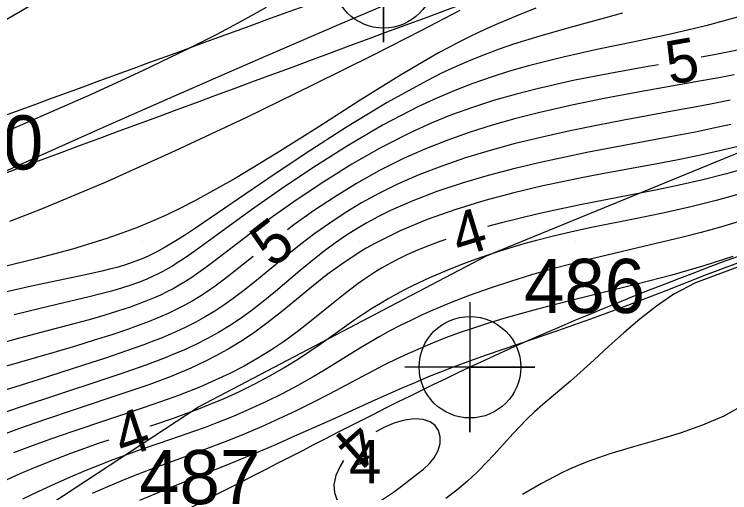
# Model space of a CAD drawing. Extents: x 2602990 to 2605851, y 618069 to 619180.
# Drawn here: x 2603654.09 to 2603687.09, y 618508.38 to 618530.46 of the extents above; entities that cross this region are included whole.
import ezdxf

# ---------------------------------------------------------------- set-up
doc = ezdxf.new("R2010")
doc.units = 0
for name, color, linetype in [('DTM Contours Major', 7, 'Continuous'), ('DTM Contours Minor', 7, 'Continuous'), ('DTM Contours Minor Text', 7, 'Continuous'), ('Exist DTM Breakline', 7, 'Continuous'), ('Exist DTM Breakline Cogo Number', 7, 'Continuous'), ('Exist DTM Breakline Cogo Point CELL', 7, 'Continuous'), ('Exist DTM Crownline', 7, 'Continuous'), ('Exist DTM QL2 LIDAR Elevation Point', 7, 'Continuous'), ('Exist Roads EOP', 7, 'Continuous'), ('Exist Roads EOP Cogo Point CELL', 7, 'Continuous'), ('PH Exist DTM Obscure Area', 7, 'Continuous')]:
    doc.layers.add(name, color=color, linetype=linetype)

# ---------------------------------------------------------------- blocks, each defined once
blk = doc.blocks.new('EXIST DTM BREAKLINE COGO POINT')
at = {"layer": 'Exist DTM Breakline Cogo Point CELL'}
blk.add_lwpolyline([(0, 0.06), (0, -0.06), (0, 0), (0.06, 0), (-0.06, 0)], dxfattribs=at)
blk.add_circle((0, 0), 0.04688, dxfattribs=at)
blk = doc.blocks.new('EXIST ROADS EOP COGO POINT')
at = {"layer": 'Exist Roads EOP Cogo Point CELL'}
blk.add_lwpolyline([(0, 0.06), (0, -0.06), (0, 0), (0.06, 0), (-0.06, 0)], dxfattribs=at)
blk.add_circle((0, 0), 0.04688, dxfattribs=at)

msp = doc.modelspace()

# ---------------------------------------------------------------- linework, layer by layer
at = {"layer": 'DTM Contours Major'}
for points in [[(2603678.149, 618530.747), (2603677.269, 618530.396), (2603676.426, 618530.041), (2603675.965, 618529.836), (2603675.508, 618529.625), (2603675.053, 618529.406), (2603674.596, 618529.177), (2603674.135, 618528.937), (2603673.667, 618528.683), (2603671.907, 618527.657), (2603670.053, 618526.5), (2603668.141, 618525.277), (2603666.206, 618524.052), (2603664.284, 618522.887), (2603662.412, 618521.848), (2603661.733, 618521.504), (2603661.061, 618521.185), (2603660.393, 618520.889), (2603659.724, 618520.614), (2603659.05, 618520.357), (2603658.367, 618520.118), (2603656.775, 618519.63), (2603655.14, 618519.195), (2603651.847, 618518.372)], [(2603687.529, 618520.902), (2603686.667, 618520.638), (2603685.778, 618520.393), (2603684.867, 618520.163), (2603683.113, 618519.746), (2603681.441, 618519.353), (2603680.6, 618519.149), (2603679.758, 618518.936), (2603678.917, 618518.711), (2603677.945, 618518.433), (2603676.985, 618518.137), (2603676.043, 618517.825), (2603675.127, 618517.499), (2603674.244, 618517.16), (2603673.404, 618516.81), (2603672.881, 618516.577), (2603672.378, 618516.339), (2603671.89, 618516.096), (2603671.417, 618515.848), (2603670.955, 618515.594), (2603670.502, 618515.333), (2603670.067, 618515.072), (2603668.769, 618514.268), (2603668.327, 618513.999), (2603667.874, 618513.731), (2603667.171, 618513.336), (2603666.444, 618512.953), (2603665.701, 618512.585), (2603664.948, 618512.235), (2603664.193, 618511.906), (2603663.442, 618511.601), (2603662.899, 618511.395), (2603662.362, 618511.201), (2603661.303, 618510.835), (2603659.902, 618510.358), (2603659.185, 618510.103), (2603658.461, 618509.832), (2603658.093, 618509.689), (2603657.39, 618509.405), (2603656.672, 618509.101), (2603655.944, 618508.778), (2603655.207, 618508.44), (2603654.467, 618508.087)]]:
    msp.add_lwpolyline(points, dxfattribs=at)
at = {"layer": 'DTM Contours Minor'}
for points in [[(2603687.101, 618547.534), (2603683.832, 618545.986), (2603681.29, 618544.767), (2603678.745, 618543.527), (2603677.445, 618542.886), (2603674.873, 618541.603), (2603672.216, 618540.257), (2603669.508, 618538.863), (2603666.782, 618537.438), (2603664.073, 618535.996), (2603661.414, 618534.554), (2603659.152, 618533.303), (2603656.962, 618532.072), (2603654.853, 618530.869), (2603652.831, 618529.704), (2603650.906, 618528.585), (2603646.722, 618526.134), (2603644.485, 618524.807), (2603643.386, 618524.146), (2603642.793, 618523.785)], [(2603672.967, 618531.652), (2603669.042, 618529.979), (2603665.197, 618528.318), (2603661.544, 618526.721), (2603658.197, 618525.242), (2603655.265, 618523.933), (2603652.863, 618522.849)], [(2603665.708, 618530.771), (2603664.609, 618530.164), (2603663.428, 618529.535), (2603662.138, 618528.879), (2603660.007, 618527.855), (2603657.637, 618526.77), (2603655.076, 618525.638), (2603652.375, 618524.468)], [(2603674.651, 618530.638), (2603672.877, 618529.721), (2603670.642, 618528.584), (2603667.875, 618527.205), (2603664.767, 618525.693), (2603661.508, 618524.157), (2603658.288, 618522.707), (2603655.296, 618521.453), (2603653.877, 618520.905)], [(2603682.154, 618530.524), (2603679.564, 618529.813), (2603678.33, 618529.46), (2603677.128, 618529.083), (2603676.465, 618528.855), (2603675.806, 618528.609), (2603675.146, 618528.343), (2603674.481, 618528.055), (2603673.805, 618527.741), (2603673.115, 618527.398), (2603671.294, 618526.396), (2603669.419, 618525.26), (2603667.559, 618524.06), (2603665.78, 618522.867), (2603662.458, 618520.6), (2603661.938, 618520.256), (2603661.462, 618519.955), (2603661.055, 618519.713), (2603660.704, 618519.52), (2603660.363, 618519.349), (2603660.07, 618519.216), (2603659.692, 618519.065), (2603659.433, 618518.973), (2603659.131, 618518.876), (2603658.816, 618518.784), (2603658.484, 618518.695), (2603658.135, 618518.608), (2603657.372, 618518.436), (2603654.887, 618517.912), (2603653.473, 618517.589)], [(2603687.567, 618530.357), (2603685.991, 618529.934), (2603684.364, 618529.555), (2603682.708, 618529.201), (2603681.049, 618528.852), (2603679.408, 618528.486), (2603677.811, 618528.086), (2603676.943, 618527.839), (2603676.091, 618527.57), (2603675.249, 618527.277), (2603674.413, 618526.955), (2603673.576, 618526.6), (2603672.734, 618526.209), (2603671.109, 618525.36), (2603669.487, 618524.413), (2603667.907, 618523.413), (2603666.411, 618522.408), (2603665.039, 618521.445), (2603663.45, 618520.289), (2603662.435, 618519.549), (2603662.132, 618519.336), (2603661.843, 618519.139), (2603661.611, 618518.988), (2603661.384, 618518.847), (2603661.162, 618518.716), (2603660.941, 618518.593), (2603660.721, 618518.479), (2603660.5, 618518.372), (2603660.169, 618518.227), (2603659.826, 618518.092), (2603659.465, 618517.964), (2603659.035, 618517.826), (2603658.573, 618517.692), (2603658.079, 618517.559), (2603657.55, 618517.424), (2603656.381, 618517.144), (2603655.279, 618516.887), (2603654.089, 618516.599)], [(2603687.76, 618528.865), (2603686.381, 618528.588), (2603685.784, 618528.481)], [(2603683.815, 618528.133), (2603683.24, 618528.033), (2603681.563, 618527.733), (2603679.871, 618527.402), (2603678.207, 618527.029), (2603677.19, 618526.768), (2603676.196, 618526.481), (2603675.223, 618526.167), (2603674.265, 618525.82), (2603673.321, 618525.437), (2603672.384, 618525.015), (2603671.01, 618524.314), (2603669.665, 618523.546), (2603668.37, 618522.738), (2603667.145, 618521.916), (2603666.009, 618521.11), (2603664.981, 618520.346), (2603663.294, 618519.049), (2603662.923, 618518.772), (2603662.565, 618518.516), (2603662.274, 618518.317), (2603661.987, 618518.133), (2603661.702, 618517.961), (2603661.416, 618517.8), (2603661.128, 618517.649), (2603660.835, 618517.507), (2603660.617, 618517.407), (2603660.164, 618517.219), (2603659.687, 618517.039), (2603659.437, 618516.952), (2603658.846, 618516.757), (2603658.215, 618516.563), (2603657.543, 618516.369), (2603656.834, 618516.173), (2603655.311, 618515.771), (2603654.331, 618515.517), (2603653.317, 618515.246)], [(2603687.304, 618527.674), (2603686.766, 618527.568), (2603685.534, 618527.341), (2603682.772, 618526.848), (2603681.303, 618526.572), (2603679.813, 618526.269), (2603678.333, 618525.935), (2603677.225, 618525.653), (2603676.141, 618525.347), (2603675.08, 618525.013), (2603674.044, 618524.646), (2603673.033, 618524.245), (2603672.047, 618523.805), (2603670.945, 618523.25), (2603669.882, 618522.654), (2603668.865, 618522.028), (2603667.901, 618521.387), (2603666.994, 618520.743), (2603666.687, 618520.511)], [(2603687.114, 618526.507), (2603686.44, 618526.366), (2603685.733, 618526.227), (2603684.615, 618526.018), (2603682.205, 618525.575), (2603680.942, 618525.333), (2603679.662, 618525.071), (2603678.379, 618524.785), (2603677.202, 618524.495), (2603676.043, 618524.179), (2603674.91, 618523.833), (2603673.809, 618523.458), (2603672.748, 618523.048), (2603671.734, 618522.604), (2603670.904, 618522.192), (2603670.112, 618521.757), (2603669.358, 618521.302), (2603668.64, 618520.831), (2603667.957, 618520.349), (2603667.308, 618519.859), (2603666.75, 618519.416), (2603665.185, 618518.122), (2603664.683, 618517.719), (2603664.182, 618517.34), (2603663.762, 618517.044), (2603663.336, 618516.767), (2603662.904, 618516.506), (2603662.463, 618516.261), (2603662.01, 618516.029), (2603661.543, 618515.809), (2603661.191, 618515.654), (2603660.829, 618515.504), (2603660.457, 618515.357), (2603660.073, 618515.213), (2603659.268, 618514.925), (2603658.303, 618514.597), (2603657.288, 618514.265), (2603655.186, 618513.597), (2603653.121, 618512.945)], [(2603687.144, 618525.384), (2603686.344, 618525.203), (2603685.52, 618525.032), (2603684.67, 618524.866), (2603681.641, 618524.301), (2603680.583, 618524.097), (2603679.509, 618523.878), (2603678.423, 618523.641), (2603677.187, 618523.346), (2603675.958, 618523.022), (2603674.753, 618522.667), (2603673.588, 618522.28), (2603672.478, 618521.86), (2603671.44, 618521.406), (2603670.888, 618521.132), (2603670.361, 618520.847), (2603669.857, 618520.55), (2603669.374, 618520.243), (2603668.909, 618519.924), (2603668.459, 618519.595), (2603667.856, 618519.122), (2603667.272, 618518.638), (2603666.135, 618517.669), (2603665.57, 618517.202), (2603665, 618516.759), (2603664.516, 618516.413), (2603664.023, 618516.089), (2603663.517, 618515.783), (2603662.997, 618515.496), (2603662.461, 618515.225), (2603661.906, 618514.968), (2603661.487, 618514.788), (2603661.056, 618514.614), (2603660.611, 618514.443), (2603660.153, 618514.274), (2603659.189, 618513.936), (2603658.034, 618513.546), (2603654.367, 618512.333), (2603653.186, 618511.93)], [(2603687.49, 618524.367), (2603686.56, 618524.14), (2603685.611, 618523.931), (2603684.644, 618523.735), (2603683.661, 618523.549), (2603681.134, 618523.083), (2603680.264, 618522.916), (2603679.377, 618522.736), (2603678.471, 618522.541), (2603677.141, 618522.226), (2603675.794, 618521.866), (2603674.454, 618521.457), (2603673.145, 618520.994), (2603671.893, 618520.474), (2603670.721, 618519.892), (2603670.32, 618519.665), (2603670.124, 618519.548), (2603669.302, 618519.011), (2603668.532, 618518.448), (2603667.802, 618517.872), (2603666.42, 618516.738), (2603665.746, 618516.208), (2603665.182, 618515.797), (2603664.613, 618515.414), (2603664.036, 618515.057), (2603663.448, 618514.726), (2603662.846, 618514.416), (2603662.228, 618514.128), (2603661.763, 618513.929), (2603661.286, 618513.737), (2603660.796, 618513.551), (2603660.291, 618513.368), (2603659.231, 618513.002), (2603656.803, 618512.192), (2603655.538, 618511.765), (2603654.28, 618511.325), (2603653.06, 618510.873)], [(2603688.016, 618523.406), (2603686.95, 618523.098), (2603685.862, 618522.822), (2603684.765, 618522.572), (2603683.672, 618522.344), (2603681.384, 618521.896), (2603680.202, 618521.664), (2603679.038, 618521.424), (2603678.203, 618521.24), (2603677.377, 618521.046), (2603676.564, 618520.841), (2603675.915, 618520.665)], [(2603687.677, 618522.21), (2603686.471, 618521.865), (2603685.239, 618521.559), (2603684.011, 618521.286), (2603682.815, 618521.039), (2603680.715, 618520.617), (2603679.805, 618520.422), (2603678.959, 618520.226), (2603678.127, 618520.013), (2603677.711, 618519.899), (2603677.291, 618519.778), (2603676.483, 618519.53), (2603675.665, 618519.256), (2603674.848, 618518.96), (2603674.039, 618518.642), (2603673.25, 618518.302), (2603672.489, 618517.944), (2603672.098, 618517.746), (2603671.718, 618517.542), (2603671.345, 618517.333), (2603670.979, 618517.117), (2603670.619, 618516.895), (2603670.264, 618516.665), (2603669.761, 618516.325), (2603668.25, 618515.255), (2603667.732, 618514.897), (2603667.2, 618514.546), (2603666.544, 618514.143), (2603665.867, 618513.756), (2603665.173, 618513.389), (2603664.467, 618513.043), (2603663.753, 618512.718), (2603663.037, 618512.417), (2603662.512, 618512.211), (2603661.988, 618512.017), (2603661.465, 618511.831), (2603660.417, 618511.475), (2603660.344, 618511.45)], [(2603674.005, 618520.075), (2603673.716, 618519.974), (2603673.195, 618519.78), (2603672.691, 618519.575), (2603672.204, 618519.359), (2603671.732, 618519.129), (2603671.274, 618518.883), (2603671.036, 618518.746), (2603670.801, 618518.603), (2603670.569, 618518.456), (2603670.339, 618518.303), (2603670.11, 618518.144), (2603669.881, 618517.979), (2603669.35, 618517.575), (2603668.814, 618517.147), (2603667.714, 618516.257), (2603667.144, 618515.813), (2603666.554, 618515.382), (2603665.952, 618514.977), (2603665.33, 618514.593), (2603664.689, 618514.231), (2603664.033, 618513.89), (2603663.363, 618513.57), (2603662.68, 618513.271), (2603662.174, 618513.065), (2603661.661, 618512.868), (2603661.141, 618512.678), (2603660.079, 618512.309), (2603656.738, 618511.188), (2603655.814, 618510.868), (2603654.917, 618510.547), (2603654.058, 618510.225)], [(2603690.269, 618520.026), (2603686.003, 618518.434), (2603684.147, 618517.707), (2603682.377, 618517.023), (2603680.671, 618516.392), (2603679.097, 618515.832), (2603677.356, 618515.239), (2603675.859, 618514.732), (2603675.086, 618514.459), (2603674.344, 618514.183), (2603673.751, 618513.951), (2603673.16, 618513.711), (2603672.567, 618513.461), (2603671.968, 618513.202), (2603670.558, 618512.573), (2603668.776, 618511.766), (2603667.025, 618510.987), (2603666.138, 618510.6), (2603665.259, 618510.224), (2603664.04, 618509.716), (2603661.085, 618508.527), (2603659.862, 618508.023)], [(2603690.094, 618519.772), (2603685.519, 618518.065), (2603684.519, 618517.551), (2603683.714, 618516.991), (2603682.945, 618516.387), (2603682.212, 618515.759), (2603681.51, 618515.127), (2603680.838, 618514.509), (2603680.194, 618513.925), (2603679.743, 618513.532), (2603678.478, 618512.457), (2603678.089, 618512.111), (2603677.717, 618511.76), (2603677.405, 618511.444), (2603677.102, 618511.121), (2603676.206, 618510.127), (2603675.894, 618509.793), (2603675.458, 618509.35), (2603674.996, 618508.918), (2603674.509, 618508.504), (2603673.998, 618508.116)], [(2603665.109, 618519.283), (2603664.226, 618518.577), (2603663.788, 618518.238), (2603663.358, 618517.921), (2603663.003, 618517.675), (2603662.648, 618517.445), (2603662.291, 618517.229), (2603661.93, 618517.026), (2603661.562, 618516.836), (2603661.185, 618516.655), (2603660.902, 618516.528), (2603660.612, 618516.406), (2603660.314, 618516.286), (2603659.69, 618516.053), (2603659.363, 618515.937), (2603658.591, 618515.677), (2603657.772, 618515.416), (2603656.915, 618515.154), (2603656.029, 618514.891), (2603653.393, 618514.128)], [(2603687.236, 618519.286), (2603685.901, 618518.85), (2603684.43, 618518.431), (2603682.876, 618518.025), (2603679.725, 618517.242), (2603678.234, 618516.858), (2603677.438, 618516.641), (2603676.681, 618516.423), (2603675.96, 618516.204), (2603675.273, 618515.982), (2603674.617, 618515.756), (2603673.991, 618515.526), (2603673.388, 618515.289), (2603672.81, 618515.045), (2603672.25, 618514.796), (2603671.707, 618514.54), (2603671.176, 618514.278), (2603670.652, 618514.01), (2603668.621, 618512.928), (2603667.869, 618512.544), (2603667.09, 618512.163), (2603666.294, 618511.789), (2603665.49, 618511.428), (2603664.69, 618511.085), (2603663.903, 618510.764), (2603663.405, 618510.571), (2603662.432, 618510.21), (2603660.696, 618509.577), (2603659.735, 618509.209), (2603659.08, 618508.944), (2603658.395, 618508.656), (2603657.69, 618508.348)], [(2603687.555, 618512.324), (2603686.825, 618511.922), (2603685.846, 618511.495), (2603684.81, 618511.134), (2603683.738, 618510.811), (2603682.65, 618510.5), (2603681.568, 618510.174), (2603680.512, 618509.807), (2603680.106, 618509.644), (2603679.706, 618509.471), (2603679.312, 618509.286), (2603678.41, 618508.812), (2603677.53, 618508.293)], [(2603671.591, 618508.409), (2603671.947, 618508.688), (2603672.648, 618509.216), (2603672.966, 618509.473), (2603673.244, 618509.733), (2603673.468, 618510), (2603673.649, 618510.326), (2603673.739, 618510.654), (2603673.742, 618510.966), (2603673.664, 618511.248), (2603673.507, 618511.485), (2603673.276, 618511.661), (2603672.948, 618511.769), (2603672.555, 618511.792), (2603672.115, 618511.736), (2603671.646, 618511.606), (2603671.165, 618511.408), (2603670.768, 618511.192)], [(2603658.448, 618510.814), (2603657.966, 618510.648), (2603657.327, 618510.422), (2603656.691, 618510.19), (2603656.06, 618509.951), (2603655.475, 618509.719), (2603654.895, 618509.479), (2603654.319, 618509.232), (2603653.749, 618508.975)], [(2603669.284, 618509.876), (2603669.129, 618509.604), (2603668.929, 618509.173), (2603668.837, 618508.753), (2603668.858, 618508.393), (2603668.968, 618508.073), (2603669.153, 618507.808), (2603669.396, 618507.617), (2603669.684, 618507.517), (2603670, 618507.526), (2603670.244, 618507.59), (2603670.495, 618507.704), (2603670.755, 618507.856), (2603671.591, 618508.409)], [(2603670.189, 618509.811), (2603670.319, 618509.912), (2603670.411, 618510), (2603670.441, 618510.043), (2603670.443, 618510.055), (2603670.437, 618510.061), (2603670.404, 618510.058), (2603670.308, 618510.015), (2603670.185, 618509.939), (2603670.06, 618509.844), (2603669.971, 618509.758), (2603669.948, 618509.72), (2603669.948, 618509.708), (2603669.956, 618509.701), (2603669.973, 618509.7), (2603670.024, 618509.717), (2603670.153, 618509.788), (2603670.189, 618509.811)]]:
    msp.add_lwpolyline(points, dxfattribs=at)
at = {"layer": 'Exist DTM Breakline'}
msp.add_spline([(2603647.352, 618520.802), (2603704.337, 618541.966), (2603758.983, 618562.663), (2603811.118, 618582.434), (2603865.604, 618602.567), (2603913.966, 618621.231), (2603963.574, 618640.143), (2603974.725, 618636.355), (2603978.77, 618630.138), (2603971.844, 618627.992), (2603956.88, 618621.982), (2603923.969, 618609.772), (2603877.426, 618591.796), (2603827.273, 618571.857), (2603776.875, 618552.809), (2603720.479, 618530.104), (2603675.109, 618514.176), (2603657.355, 618505.354), (2603640.368, 618498.804), (2603619.191, 618491.366), (2603591.676, 618480.386)], degree=3, dxfattribs=at)
at = {"layer": 'Exist DTM Crownline'}
msp.add_spline([(2603233.488, 618380.754), (2603285.185, 618400.095), (2603335.457, 618418.629), (2603390.812, 618439.069), (2603440.087, 618457.325), (2603493.996, 618477.231), (2603542.655, 618495.301), (2603600.808, 618516.867), (2603653.659, 618536.362), (2603706.222, 618555.742), (2603764.811, 618577.593), (2603823.52, 618599.847), (2603878.564, 618620.56), (2603937.951, 618643.078), (2603997.369, 618665.789), (2604036.209, 618680.665), (2604055.311, 618688.017)], degree=3, dxfattribs=at)
at = {"layer": 'Exist DTM QL2 LIDAR Elevation Point'}
for p, q in [((2603660, 618520), (2603660, 618520)), ((2603670, 618520), (2603670, 618520)), ((2603680, 618520), (2603680, 618520)), ((2603660, 618510), (2603660, 618510)), ((2603670, 618510), (2603670, 618510)), ((2603680, 618510), (2603680, 618510))]:
    msp.add_line(p, q, dxfattribs=at)
at = {"layer": 'Exist Roads EOP'}
for points in [[(2603230.17, 618389.98), (2603282.929, 618409.597), (2603332.773, 618427.868), (2603388.167, 618448.413), (2603437.203, 618466.721), (2603490.778, 618486.527), (2603539.039, 618504.558), (2603597.451, 618526.156), (2603651.053, 618545.972), (2603705.208, 618566.084), (2603762.02, 618587.183), (2603820.334, 618609.162), (2603876.341, 618629.99), (2603934.909, 618652.28), (2603996.409, 618675.568), (2604033.216, 618689.957), (2604052.01, 618697.199)], [(2604034.633, 618668.486), (2603984.89, 618650.123), (2603936.767, 618631.654), (2603888.195, 618613.335), (2603837.766, 618594.258), (2603782.918, 618573.705), (2603731.939, 618554.39), (2603671.126, 618532.171), (2603621.822, 618514.106), (2603561.545, 618491.877), (2603506.421, 618471.293), (2603452.163, 618451.33), (2603398.364, 618431.316), (2603341.431, 618410.355), (2603281.65, 618388.199), (2603223.033, 618366.475), (2603185.717, 618352.612)]]:
    msp.add_spline(points, degree=3, dxfattribs=at)
at = {"layer": 'PH Exist DTM Obscure Area'}
msp.add_lwpolyline([(2603611.669, 618481.486), (2603621.832, 618487.193), (2603634.854, 618493.342), (2603647.569, 618502.487), (2603662.594, 618512.341), (2603675.88, 618519.311), (2603694.34, 618526.885), (2603713.833, 618527.652), (2603730.339, 618527.158), (2603742.923, 618535.893), (2603753.597, 618544.606), (2603767.139, 618552.942), (2603782.778, 618556.802), (2603798.072, 618555.067), (2603811.904, 618561.907)], dxfattribs=at)

# ---------------------------------------------------------------- block references
at = {"layer": 'Exist DTM Breakline Cogo Point CELL', "xscale": 50, "yscale": 50}
msp.add_blockref('EXIST DTM BREAKLINE COGO POINT', (2603675.109, 618514.176), dxfattribs=at)
at = {"layer": 'Exist Roads EOP Cogo Point CELL', "xscale": 50, "yscale": 50}
msp.add_blockref('EXIST ROADS EOP COGO POINT', (2603671.126, 618532.171), dxfattribs=at)

# ---------------------------------------------------------------- texts
at = {"layer": 'DTM Contours Minor Text'}
for s, rotation, p in [('5', 10.0179, (2603684.33, 618527.206)), ('4', 17.1635, (2603674.626, 618519.237)), ('5', 37.8947, (2603665.99, 618518.715)), ('4', 18.5577, (2603659.095, 618509.977)), ('4', 221.5648, (2603669.793, 618511.779))]:
    msp.add_text(s, height=2, rotation=rotation, dxfattribs=at).set_placement(p)
msp.add_text('4', height=2, dxfattribs=at).set_placement((2603669.535, 618508.811))
at = {"layer": 'Exist DTM Breakline Cogo Number'}
for s, p in [('470', (2603649.852, 618523.302)), ('486', (2603677.609, 618516.676)), ('487', (2603659.855, 618507.854))]:
    msp.add_text(s, height=2.5, dxfattribs=at).set_placement(p)

doc.saveas('drawing.dxf')
